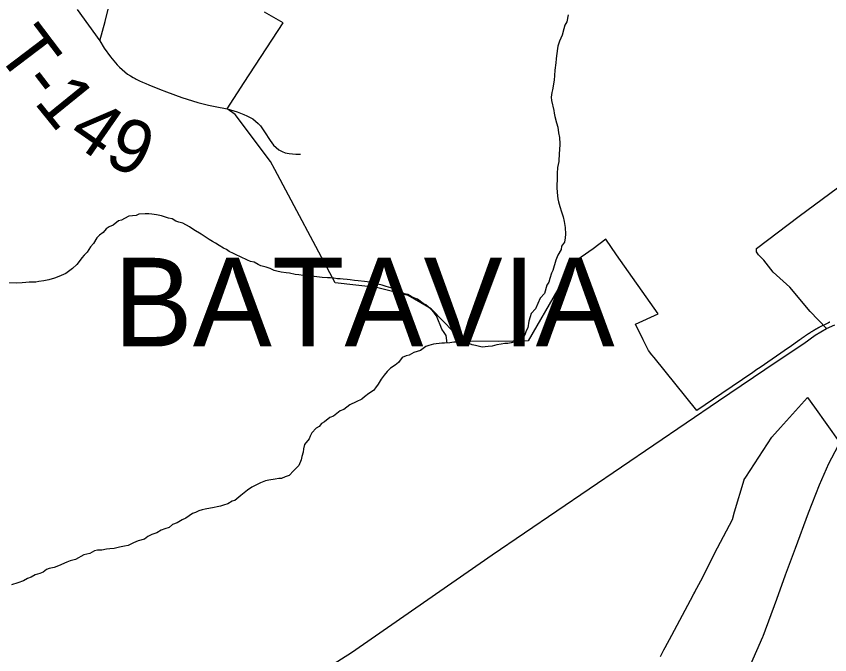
# Model space of a CAD drawing. Extents: x 0 to 34, y 0 to 22.
# Drawn here: x 4.106 to 4.974, y 16.571 to 17.252 of the extents above; entities that cross this region are included whole.
import ezdxf

# ---------------------------------------------------------------- set-up
doc = ezdxf.new("R2010")
doc.units = 0
for name, color, linetype in [('GM_X_City_Street', 7, 'Continuous'), ('GM_X_Corporation', 7, 'Continuous'), ('GM_X_Corporation_Text', 7, 'Continuous'), ('GM_X_County_Road', 7, 'Continuous'), ('GM_X_Minor_River', 7, 'Continuous'), ('GM_X_State_Route', 7, 'Continuous'), ('GM_X_Township_Road', 7, 'Continuous'), ('GM_X_Township_Road_Text', 7, 'Continuous')]:
    doc.layers.add(name, color=color, linetype=linetype)

msp = doc.modelspace()

# ---------------------------------------------------------------- linework, layer by layer
at = {"layer": 'GM_X_City_Street'}
for points in [[(4.8961, 17.0048), (4.94156, 17.03914), (5.03986, 17.11168)], [(4.97068, 16.9192), (4.95339, 16.9376), (4.93166, 16.96327), (4.91374, 16.97939), (4.90378, 16.99213), (4.89822, 16.99793), (4.89601, 17.00101), (4.8961, 17.0048)]]:
    msp.add_lwpolyline(points, dxfattribs=at)
at = {"layer": 'GM_X_Corporation'}
for points in [[(4.97434, 16.92603), (4.97403, 16.9259), (4.97374, 16.92576), (4.97344, 16.92563), (4.97314, 16.92549), (4.97284, 16.92536), (4.97254, 16.92522), (4.97224, 16.92508), (4.96343, 16.92068), (4.96316, 16.92054), (4.96289, 16.92039), (4.96262, 16.92024), (4.96235, 16.92009), (4.96208, 16.91995), (4.96181, 16.9198), (4.96154, 16.91965), (4.96127, 16.9195), (4.961, 16.91935), (4.96073, 16.9192), (4.96046, 16.91905), (4.96019, 16.9189), (4.95993, 16.91874), (4.95966, 16.91859), (4.95939, 16.91844), (4.95913, 16.91828), (4.95886, 16.91813), (4.95859, 16.91798), (4.95833, 16.91782), (4.95806, 16.91767), (4.9578, 16.91751), (4.95753, 16.91735), (4.95726, 16.9172), (4.957, 16.91704), (4.95674, 16.91688), (4.95647, 16.91672), (4.95621, 16.91656), (4.95594, 16.9164), (4.95568, 16.91624), (4.95542, 16.91608), (4.95516, 16.91592), (4.95489, 16.91576), (4.95463, 16.9156), (4.95437, 16.91544), (4.95411, 16.91527), (4.95385, 16.91511), (4.95359, 16.91495), (4.95333, 16.91478), (4.95307, 16.91462), (4.95281, 16.91445), (4.95255, 16.91429), (4.95229, 16.91412), (4.95203, 16.91395), (4.95177, 16.91379), (4.95151, 16.91362), (4.95125, 16.91345), (4.951, 16.91328), (4.95074, 16.91311), (4.95048, 16.91294), (4.95023, 16.91277), (4.94997, 16.9126), (4.94971, 16.91243), (4.94946, 16.91226), (4.9492, 16.91209), (4.94895, 16.91191), (4.94869, 16.91174), (4.94844, 16.91157), (4.94818, 16.91139), (4.94793, 16.91122), (4.94768, 16.91104), (4.94742, 16.91087), (4.94717, 16.91069), (4.94692, 16.91052), (4.94667, 16.91034), (4.94641, 16.91016), (4.94616, 16.90999), (4.94591, 16.90981), (4.94566, 16.90963), (4.94541, 16.90945), (4.94516, 16.90927), (4.94491, 16.90909), (4.94466, 16.90891), (4.94441, 16.90873), (4.94416, 16.90855), (4.94391, 16.90837), (4.94367, 16.90818), (4.94342, 16.908), (4.94317, 16.90782), (4.94292, 16.90763), (4.94268, 16.90745), (4.94243, 16.90727), (4.93093, 16.89901), (4.9304, 16.89864), (4.8999, 16.87784), (4.89639, 16.87544), (4.89205, 16.87248), (4.85919, 16.85007), (4.83226, 16.83169), (4.78687, 16.88829), (4.78448, 16.89127), (4.78088, 16.89577), (4.77519, 16.90711), (4.76683, 16.92378), (4.79101, 16.93501), (4.74662, 16.99788), (4.73543, 17.01454), (4.7219, 17.00448), (4.70094, 16.98964), (4.6966, 16.98219), (4.68414, 16.9608), (4.65238, 16.90625), (4.62042, 16.9055), (4.58973, 16.90573), (4.58236, 16.90578), (4.57198, 16.91648), (4.56161, 16.92717), (4.54879, 16.94037), (4.5244, 16.95438), (4.49046, 16.96316), (4.44624, 16.96819), (4.38202, 17.0889), (4.37745, 17.0975), (4.33977, 17.14764), (4.33128, 17.15375), (4.34939, 17.18165), (4.39084, 17.24551), (4.37104, 17.25679)], [(4.79365, 16.56934), (4.79734, 16.57637), (4.79861, 16.57875), (4.80579, 16.59223), (4.82557, 16.62934), (4.82914, 16.63603), (4.83016, 16.63794), (4.83044, 16.63849), (4.83653, 16.65023), (4.85462, 16.68515), (4.87039, 16.71558), (4.87279, 16.72362), (4.88296, 16.75781), (4.88308, 16.7582), (4.88457, 16.7605), (4.91251, 16.80345), (4.92177, 16.81366), (4.95063, 16.84553), (4.95801, 16.83521), (4.98443, 16.79826)]]:
    msp.add_lwpolyline(points, dxfattribs=at)
at = {"layer": 'GM_X_County_Road'}
for points in [[(4.19506, 17.22608), (4.20094, 17.24691), (4.2615, 17.49287)], [(3.92981, 16.39654), (4.21243, 16.48369), (4.32331, 16.51788), (4.38389, 16.53638), (4.40964, 16.54436), (4.42923, 16.55271), (4.44265, 16.55996), (4.46369, 16.57374), (4.61386, 16.67784), (4.85566, 16.84202), (4.91702, 16.88366), (4.94673, 16.90338), (4.9588, 16.91212), (4.97068, 16.9192), (4.97985, 16.92324)]]:
    msp.add_lwpolyline(points, dxfattribs=at)
at = {"layer": 'GM_X_Minor_River'}
for points in [[(4.69525, 17.25403), (4.6936, 17.24646), (4.69165, 17.24307), (4.69044, 17.23891), (4.68881, 17.23247), (4.68566, 17.22606), (4.68404, 17.22039), (4.68273, 17.21015), (4.6823, 17.20711), (4.68185, 17.20294), (4.68095, 17.19497), (4.68048, 17.18927), (4.68001, 17.18434), (4.67832, 17.1741), (4.67751, 17.17107), (4.67705, 17.16614), (4.67737, 17.16271), (4.67985, 17.15202), (4.68018, 17.14897), (4.68088, 17.14554), (4.68267, 17.13866), (4.68411, 17.13407), (4.68477, 17.12798), (4.68582, 17.12302), (4.68609, 17.11617), (4.68598, 17.10971), (4.68554, 17.10629), (4.68501, 17.09756), (4.68377, 17.09111), (4.68328, 17.08466), (4.68322, 17.08124), (4.68302, 17.06945), (4.68333, 17.06489), (4.68363, 17.0607), (4.68396, 17.05765), (4.68467, 17.0546), (4.68611, 17.04963), (4.68791, 17.04389), (4.68973, 17.03854), (4.69078, 17.03358), (4.69181, 17.0271), (4.69207, 17.01987), (4.69201, 17.01607), (4.69117, 17.01152), (4.68805, 17.00701), (4.68762, 17.00359), (4.68409, 16.99757), (4.6821, 16.99229), (4.67888, 16.98132), (4.67731, 16.9783), (4.67569, 16.97263), (4.67449, 16.96885), (4.67215, 16.96547), (4.66972, 16.95676), (4.66507, 16.95152), (4.66032, 16.9402), (4.65568, 16.93534), (4.65448, 16.93193), (4.65325, 16.92701), (4.652, 16.92019)], [(4.56603, 16.90383), (4.5648, 16.91183), (4.56257, 16.91491), (4.56035, 16.91875), (4.55853, 16.92335), (4.5567, 16.92756), (4.55451, 16.93293), (4.5519, 16.93601), (4.54854, 16.93987), (4.5433, 16.94453), (4.54028, 16.9461), (4.53428, 16.95077), (4.5305, 16.95197), (4.52748, 16.95355), (4.52409, 16.95551), (4.5203, 16.95633), (4.51578, 16.9587), (4.51125, 16.96068), (4.50596, 16.96267), (4.50067, 16.96428), (4.49651, 16.9655), (4.49197, 16.96672), (4.48667, 16.96833), (4.48326, 16.96877), (4.47757, 16.96963), (4.47111, 16.97012), (4.46694, 16.97058), (4.46239, 16.97141), (4.45935, 16.97147), (4.4548, 16.97193), (4.45176, 16.97236), (4.44872, 16.97242), (4.44493, 16.97286), (4.44151, 16.9733), (4.43809, 16.97336), (4.4324, 16.97384), (4.42405, 16.97475), (4.41683, 16.97525), (4.40773, 16.97655), (4.40356, 16.97701), (4.39749, 16.97825), (4.39408, 16.97869), (4.38877, 16.97955), (4.38423, 16.98039), (4.3812, 16.9812), (4.37705, 16.98317), (4.37289, 16.98477), (4.36721, 16.98601), (4.3642, 16.98758), (4.36005, 16.98993), (4.35589, 16.99077), (4.35287, 16.99234), (4.34533, 16.9959), (4.3408, 16.99787), (4.33778, 16.99945), (4.33325, 17.00143), (4.33025, 17.00376), (4.32723, 17.00495), (4.32271, 17.0077), (4.31858, 17.01043), (4.31556, 17.012), (4.3118, 17.01435), (4.30353, 17.01982), (4.29562, 17.02452), (4.29073, 17.02765), (4.28396, 17.03157), (4.27941, 17.03279), (4.27639, 17.03398), (4.27225, 17.03633), (4.26846, 17.03716), (4.2609, 17.03957), (4.25559, 17.04043), (4.25066, 17.04127), (4.24763, 17.04171), (4.24345, 17.04178), (4.23698, 17.04113), (4.23391, 17.04004), (4.2263, 17.03904), (4.2217, 17.03684), (4.21824, 17.035), (4.21519, 17.03429), (4.20941, 17.02945), (4.20519, 17.02762), (4.20212, 17.02577), (4.19863, 17.02165), (4.19478, 17.01905), (4.19207, 17.01606), (4.18855, 17.01004), (4.18507, 17.0063), (4.18155, 17.00066), (4.17846, 16.99767), (4.17612, 16.99467), (4.17302, 16.99092), (4.17068, 16.98754), (4.16605, 16.98344), (4.15874, 16.97786), (4.15146, 16.97495), (4.14687, 16.97313), (4.14076, 16.97133), (4.13542, 16.97028), (4.13008, 16.96962)], [(4.13008, 16.96962), (4.12703, 16.96891), (4.12322, 16.9686), (4.1198, 16.96866), (4.11637, 16.96834), (4.11219, 16.96803), (4.10648, 16.96775), (4.06999, 16.96838)], [(4.652, 16.92019), (4.65042, 16.9168), (4.64923, 16.91378), (4.64765, 16.91038), (4.6438, 16.90741), (4.63959, 16.90558), (4.63424, 16.90415), (4.63081, 16.90345), (4.62738, 16.90313), (4.62357, 16.90244), (4.61899, 16.90176), (4.61403, 16.90033), (4.60984, 16.90002), (4.60337, 16.89937), (4.60034, 16.90018), (4.59617, 16.90102), (4.59276, 16.90184), (4.58672, 16.90423), (4.58293, 16.90505), (4.57988, 16.90473), (4.57304, 16.90485), (4.56885, 16.90416), (4.56314, 16.9035), (4.5601, 16.90355), (4.55133, 16.90256), (4.54637, 16.90113), (4.54331, 16.90004), (4.53754, 16.89596), (4.53028, 16.89381), (4.52529, 16.89085), (4.52223, 16.89015), (4.51802, 16.88832), (4.51413, 16.88306), (4.51028, 16.88009), (4.50529, 16.87714), (4.5018, 16.8734), (4.4987, 16.86965), (4.49558, 16.86514), (4.49245, 16.85987), (4.48935, 16.85612), (4.48739, 16.85312), (4.4824, 16.84978), (4.47778, 16.84644), (4.47469, 16.84383), (4.46894, 16.84089), (4.46205, 16.83797), (4.4555, 16.83276), (4.45167, 16.83131), (4.44473, 16.82573), (4.44053, 16.82428), (4.43513, 16.81981), (4.43168, 16.81797), (4.42934, 16.81459), (4.42627, 16.81312), (4.42162, 16.80788), (4.41967, 16.8045), (4.41848, 16.80147), (4.41381, 16.79547), (4.41259, 16.79093), (4.41216, 16.78752), (4.41093, 16.7826), (4.41012, 16.77919), (4.40773, 16.77315), (4.40194, 16.76755), (4.39729, 16.76231), (4.39308, 16.76086), (4.38925, 16.75941), (4.38621, 16.75908), (4.38239, 16.75839), (4.37553, 16.75736), (4.3721, 16.75666), (4.36674, 16.75448), (4.35754, 16.75007), (4.35292, 16.74673), (4.34561, 16.74116), (4.33944, 16.73595), (4.33638, 16.73524), (4.33177, 16.73228), (4.32719, 16.73084), (4.32412, 16.72975), (4.32031, 16.72906), (4.31726, 16.72835), (4.30773, 16.72661), (4.30429, 16.72591), (4.30085, 16.72483), (4.2974, 16.72299), (4.29396, 16.72191), (4.28704, 16.71709), (4.2832, 16.71526), (4.27782, 16.71193), (4.27285, 16.71012), (4.26938, 16.70714), (4.26441, 16.7057), (4.26059, 16.70425), (4.25598, 16.70129), (4.25062, 16.69948), (4.2464, 16.69727), (4.24294, 16.69467), (4.23607, 16.69289), (4.23108, 16.6907), (4.22533, 16.68776)], [(4.22533, 16.68776), (4.22152, 16.68706), (4.21618, 16.68602), (4.21045, 16.68459), (4.20589, 16.68429), (4.20246, 16.68397), (4.1975, 16.68292), (4.19255, 16.68263), (4.1895, 16.68192), (4.18451, 16.67935), (4.17803, 16.67794), (4.16919, 16.67277), (4.16347, 16.67135), (4.16002, 16.66989), (4.15122, 16.66624), (4.14662, 16.66442), (4.14128, 16.66337), (4.13822, 16.66229), (4.13475, 16.65931), (4.13131, 16.65785), (4.12634, 16.65641), (4.12173, 16.65383), (4.11791, 16.65238), (4.11369, 16.65017), (4.10757, 16.648), (4.10107, 16.64583)]]:
    msp.add_lwpolyline(points, dxfattribs=at)
at = {"layer": 'GM_X_State_Route'}
for points in [[(4.90317, 16.59116), (4.91773, 16.63063), (4.92699, 16.65641), (4.93759, 16.68486), (4.95155, 16.72272), (4.96323, 16.75252), (4.9733, 16.7752), (4.98329, 16.79405)], [(4.83456, 16.46952), (4.84027, 16.47666), (4.8455, 16.48458), (4.85811, 16.50348), (4.86786, 16.52006), (4.8796, 16.53922), (4.89007, 16.56109), (4.90283, 16.59022), (4.90317, 16.59116)]]:
    msp.add_lwpolyline(points, dxfattribs=at)
at = {"layer": 'GM_X_Township_Road'}
for points in [[(4.17099, 17.25972), (4.19506, 17.22608), (4.2, 17.21846), (4.20655, 17.20926), (4.21362, 17.20068), (4.21622, 17.19802), (4.21895, 17.1955), (4.22181, 17.1931), (4.22478, 17.19085), (4.22787, 17.18875), (4.23068, 17.18701), (4.2328, 17.18595), (4.23402, 17.18534), (4.23738, 17.18372), (4.24076, 17.18217), (4.24418, 17.18068), (4.24764, 17.17926), (4.25878, 17.17466), (4.26653, 17.1717), (4.28255, 17.16578), (4.29993, 17.16061), (4.31115, 17.15759), (4.32381, 17.155), (4.32565, 17.15467)], [(4.32565, 17.15467), (4.32748, 17.15434), (4.33111, 17.15355), (4.33472, 17.15262), (4.33832, 17.15158), (4.34185, 17.15041), (4.34534, 17.14911), (4.3488, 17.14769), (4.35218, 17.14615), (4.35552, 17.14449), (4.35837, 17.14287), (4.36138, 17.14068), (4.36418, 17.13821), (4.36672, 17.13548), (4.36898, 17.13251), (4.371, 17.12924), (4.37717, 17.11979), (4.3807, 17.11487), (4.38338, 17.11228), (4.38637, 17.11007), (4.38964, 17.10827), (4.39311, 17.10691), (4.39735, 17.10592), (4.40428, 17.10516), (4.40956, 17.10516)]]:
    msp.add_lwpolyline(points, dxfattribs=at)

# ---------------------------------------------------------------- texts
at = {"layer": 'GM_X_Corporation_Text'}
msp.add_text('BATAVIA', height=0.094697, rotation=0.00001, dxfattribs=at).set_placement((4.20992, 16.90011))
at = {"layer": 'GM_X_Township_Road_Text'}
for s, rotation, p in [('T', 307.17093, (4.08308, 17.21439)), ('-', 307.44971, (4.1089, 17.18035)), ('1', 309.01931, (4.12401, 17.16066)), ('4', 325.21336, (4.15866, 17.12181)), ('9', 336.63845, (4.19795, 17.09601))]:
    msp.add_text(s, height=0.05682, rotation=rotation, dxfattribs=at).set_placement(p)

doc.saveas('drawing.dxf')
